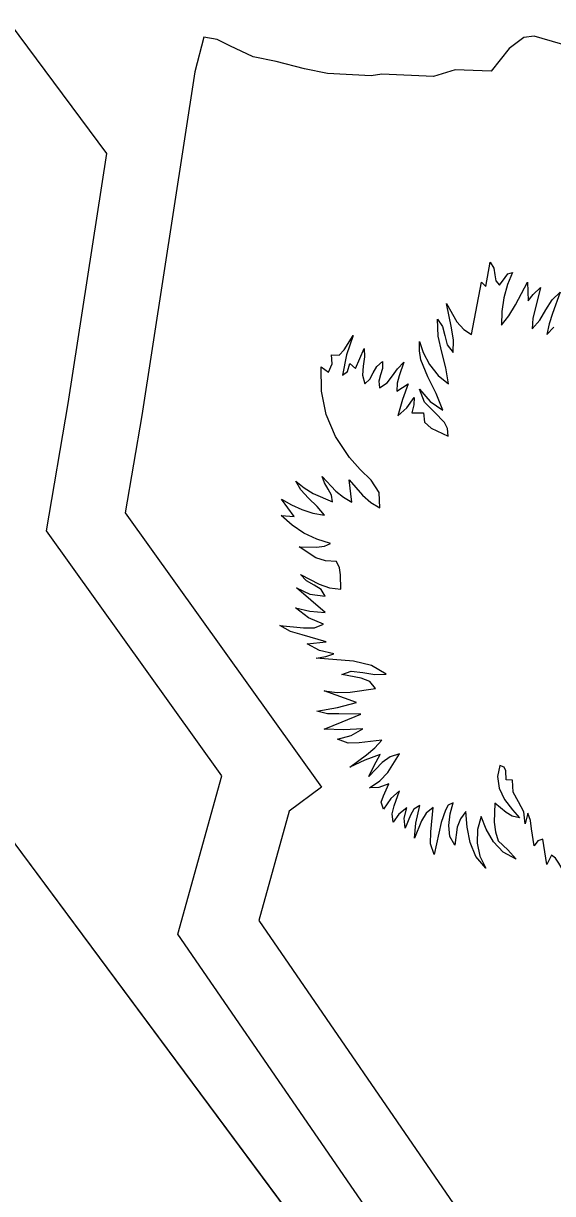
# Model space of a CAD drawing. Extents: x 1581789 to 1622364, y 1043167 to 1103486.
# Drawn here: x 1613237.679 to 1613239.457, y 1096102.495 to 1096106.425 of the extents above; entities that cross this region are included whole.
import ezdxf

# ---------------------------------------------------------------- set-up
doc = ezdxf.new("R2010")
doc.units = 0
doc.layers.add('RD_PD_PatLn2', color=7, linetype='Continuous')

msp = doc.modelspace()

# ---------------------------------------------------------------- linework, layer by layer
at = {"layer": 'RD_PD_PatLn2'}
for p, q in [((1613232.3373, 1096110.8158), (1613243.3679, 1096095.9769)), ((1613232.3431, 1096110.808), (1613243.3739, 1096095.9689)), ((1613238.2847, 1096106.3793), (1613238.2548, 1096106.2619)), ((1613238.3299, 1096106.3709), (1613238.2847, 1096106.3793)), ((1613238.3723, 1096106.3492), (1613238.3299, 1096106.3709)), ((1613239.3608, 1096106.3776), (1613239.3111, 1096106.3406)), ((1613239.3954, 1096106.3825), (1613239.3608, 1096106.3776)), ((1613239.6785, 1096106.2989), (1613239.3954, 1096106.3825)), ((1613238.4508, 1096106.3129), (1613238.3723, 1096106.3492)), ((1613239.3111, 1096106.3406), (1613239.2508, 1096106.2642)), ((1613238.5277, 1096106.2966), (1613238.4508, 1096106.3129)), ((1613238.623, 1096106.2723), (1613238.5277, 1096106.2966)), ((1613238.2548, 1096106.2619), (1613238.0764, 1096105.1079)), ((1613238.7002, 1096106.2562), (1613238.623, 1096106.2723)), ((1613238.8471, 1096106.2491), (1613238.7002, 1096106.2562)), ((1613238.8829, 1096106.2545), (1613238.8471, 1096106.2491)), ((1613239.0571, 1096106.2465), (1613238.8829, 1096106.2545)), ((1613239.1301, 1096106.2696), (1613239.0571, 1096106.2465)), ((1613239.2508, 1096106.2642), (1613239.1301, 1096106.2696)), ((1613239.2327, 1096105.5414), (1613239.2471, 1096105.6227)), ((1613239.184, 1096105.3802), (1613239.2181, 1096105.5555)), ((1613239.2181, 1096105.5555), (1613239.2327, 1096105.5414)), ((1613239.3723, 1096105.5554), (1613239.3747, 1096105.4929)), ((1613238.7945, 1096105.2655), (1613238.8237, 1096105.3329)), ((1613238.0764, 1096105.1079), (1613238.0207, 1096104.7816)), ((1613238.9842, 1096105.117), (1613239.0235, 1096105.1172)), ((1613238.7823, 1096104.817), (1613238.773, 1096104.8915)), ((1613238.589, 1096104.7692), (1613238.5462, 1096104.8267)), ((1613238.0207, 1096104.7816), (1613238.6805, 1096103.86)), ((1613238.6933, 1096104.4468), (1613238.5968, 1096104.5291)), ((1613238.6805, 1096103.86), (1613238.5722, 1096103.7794)), ((1613239.3223, 1096103.8839), (1613239.3007, 1096103.8844)), ((1613238.5722, 1096103.7794), (1613238.4697, 1096103.4121)), ((1613239.3218, 1096103.7834), (1613239.3453, 1096103.7573)), ((1613239.0828, 1096103.7412), (1613239.0586, 1096103.6335)), ((1613239.4535, 1096103.6313), (1613239.4371, 1096103.6004)), ((1613238.4697, 1096103.4121), (1613239.2767, 1096102.2393))]:
    msp.add_line(p, q, dxfattribs=at)
for points in [[(1613244.6861, 1096096.9443), (1613240.6105, 1096102.4213), (1613240.5809, 1096102.3818), (1613240.6761, 1096102.1644), (1613240.6107, 1096102.0451), (1613240.6379, 1096101.9408), (1613240.6291, 1096101.7839), (1613240.4474, 1096101.5703), (1613239.8406, 1096101.5965), (1613239.2487, 1096101.9904), (1613239.1408, 1096101.9958), (1613238.1974, 1096103.3667), (1613238.3457, 1096103.8981), (1613237.7564, 1096104.721), (1613237.8295, 1096105.1483), (1613237.9595, 1096105.9876), (1613233.6526, 1096111.7815)], [(1613239.2471, 1096105.6227), (1613239.2595, 1096105.6032), (1613239.2631, 1096105.5806), (1613239.2662, 1096105.5601), (1613239.279, 1096105.5463), (1613239.2975, 1096105.5717), (1613239.3069, 1096105.5836), (1613239.3222, 1096105.5888), (1613239.3059, 1096105.548), (1613239.2937, 1096105.5036), (1613239.2864, 1096105.4575), (1613239.2856, 1096105.4117), (1613239.3103, 1096105.4433), (1613239.3318, 1096105.4797), (1613239.3723, 1096105.5554)], [(1613239.3747, 1096105.4929), (1613239.3922, 1096105.5146), (1613239.4162, 1096105.5382), (1613239.399, 1096105.4698), (1613239.3908, 1096105.435), (1613239.3885, 1096105.3989), (1613239.414, 1096105.4278), (1613239.4346, 1096105.4626), (1613239.4556, 1096105.4965), (1613239.482, 1096105.5224), (1613239.457, 1096105.451), (1613239.4455, 1096105.4155), (1613239.4381, 1096105.3797), (1613239.4608, 1096105.4044)], [(1613239.0235, 1096105.1172), (1613239.027, 1096105.0857), (1613239.0488, 1096105.0653), (1613239.1064, 1096105.0392), (1613239.1036, 1096105.0642), (1613239.0933, 1096105.0847), (1613239.0607, 1096105.1191), (1613239.0268, 1096105.1524), (1613239.0102, 1096105.1966), (1613239.0455, 1096105.1547), (1613239.0879, 1096105.1256), (1613239.0656, 1096105.1825), (1613239.0373, 1096105.2378), (1613239.0147, 1096105.295), (1613239.0094, 1096105.3251), (1613239.01, 1096105.3567), (1613239.0219, 1096105.3194), (1613239.0436, 1096105.2796), (1613239.0727, 1096105.2426), (1613239.1072, 1096105.2147), (1613239.0982, 1096105.2682), (1613239.0843, 1096105.321), (1613239.0729, 1096105.3748), (1613239.0707, 1096105.4314), (1613239.0876, 1096105.407), (1613239.0946, 1096105.3764), (1613239.1028, 1096105.3452), (1613239.1225, 1096105.3199), (1613239.1236, 1096105.3614), (1613239.1175, 1096105.4026), (1613239.1002, 1096105.4844), (1613239.135, 1096105.4231), (1613239.1582, 1096105.3975), (1613239.184, 1096105.3802)], [(1613238.773, 1096104.8915), (1613238.8187, 1096104.8407), (1613238.8462, 1096104.8155), (1613238.8762, 1096104.7975), (1613238.8746, 1096104.8499), (1613238.8477, 1096104.8905), (1613238.8099, 1096104.9268), (1613238.7747, 1096104.9675), (1613238.7276, 1096105.0376), (1613238.6966, 1096105.1117), (1613238.6806, 1096105.1896), (1613238.6799, 1096105.2716), (1613238.7035, 1096105.2539), (1613238.7163, 1096105.2813), (1613238.7142, 1096105.3121), (1613238.7397, 1096105.3107), (1613238.7568, 1096105.3284), (1613238.787, 1096105.3766), (1613238.7647, 1096105.3123), (1613238.7507, 1096105.2433), (1613238.7683, 1096105.256), (1613238.7756, 1096105.2826), (1613238.7945, 1096105.2655)], [(1613238.8237, 1096105.3329), (1613238.8253, 1096105.3046), (1613238.8208, 1096105.2742), (1613238.8182, 1096105.2436), (1613238.8265, 1096105.2141), (1613238.843, 1096105.2305), (1613238.8544, 1096105.2514), (1613238.8668, 1096105.2727), (1613238.8852, 1096105.2893), (1613238.8858, 1096105.2661), (1613238.8791, 1096105.2449), (1613238.8729, 1096105.2237), (1613238.8758, 1096105.2009), (1613238.9007, 1096105.2182), (1613238.9191, 1096105.241), (1613238.9362, 1096105.2653), (1613238.9577, 1096105.2867), (1613238.9413, 1096105.2413), (1613238.9348, 1096105.2165), (1613238.934, 1096105.1902), (1613238.9721, 1096105.2143), (1613238.9522, 1096105.1617), (1613238.9372, 1096105.107), (1613238.9667, 1096105.1339), (1613238.9918, 1096105.1683), (1613238.9903, 1096105.1435), (1613238.9842, 1096105.117)], [(1613238.5462, 1096104.8267), (1613238.5794, 1096104.8078), (1613238.6147, 1096104.7921), (1613238.6518, 1096104.7802), (1613238.6901, 1096104.7734), (1613238.6663, 1096104.8022), (1613238.6372, 1096104.83), (1613238.6109, 1096104.8582), (1613238.5948, 1096104.8877), (1613238.6219, 1096104.8647), (1613238.652, 1096104.8464), (1613238.717, 1096104.8183), (1613238.7138, 1096104.84), (1613238.703, 1096104.8611), (1613238.6909, 1096104.8819), (1613238.6828, 1096104.9034), (1613238.7285, 1096104.8542), (1613238.754, 1096104.8333), (1613238.7823, 1096104.817)], [(1613238.5968, 1096104.5291), (1613238.6415, 1096104.508), (1613238.6929, 1096104.5009), (1613238.6793, 1096104.5236), (1613238.6558, 1096104.5385), (1613238.63, 1096104.5526), (1613238.6096, 1096104.5739), (1613238.6727, 1096104.5415), (1613238.7076, 1096104.5292), (1613238.7455, 1096104.5251), (1613238.7446, 1096104.5734), (1613238.7415, 1096104.5964), (1613238.7304, 1096104.6181), (1613238.6945, 1096104.62), (1613238.6619, 1096104.6303), (1613238.6051, 1096104.6666), (1613238.6634, 1096104.6663), (1613238.6902, 1096104.6688), (1613238.7105, 1096104.6784), (1613238.6645, 1096104.6928), (1613238.6215, 1096104.7132), (1613238.5815, 1096104.7396), (1613238.5453, 1096104.7721), (1613238.589, 1096104.7692)], [(1613238.8834, 1096104.0178), (1613238.8075, 1096104.0092), (1613238.7697, 1096104.0076), (1613238.7348, 1096104.0216), (1613238.7802, 1096104.0337), (1613238.8199, 1096104.0558), (1613238.7551, 1096104.0524), (1613238.6894, 1096104.0547), (1613238.7499, 1096104.0789), (1613238.8128, 1096104.1045), (1613238.7382, 1096104.1064), (1613238.701, 1096104.1057), (1613238.665, 1096104.1155), (1613238.7343, 1096104.1279), (1613238.7981, 1096104.1438), (1613238.6893, 1096104.1834), (1613238.733, 1096104.1777), (1613238.7766, 1096104.1793), (1613238.8623, 1096104.1915), (1613238.8425, 1096104.2142), (1613238.8134, 1096104.2254), (1613238.7486, 1096104.2383), (1613238.7802, 1096104.2489), (1613238.819, 1096104.2453), (1613238.8599, 1096104.2383), (1613238.8981, 1096104.2389), (1613238.8481, 1096104.2686), (1613238.7876, 1096104.283), (1613238.6625, 1096104.2926), (1613238.6946, 1096104.2991), (1613238.7219, 1096104.3077), (1613238.6737, 1096104.3189), (1613238.6325, 1096104.3414), (1613238.6957, 1096104.3485), (1613238.6154, 1096104.371), (1613238.5759, 1096104.3828), (1613238.541, 1096104.4025), (1613238.6201, 1096104.3949), (1613238.6573, 1096104.3951), (1613238.6874, 1096104.4071), (1613238.6365, 1096104.4287), (1613238.5928, 1096104.4618), (1613238.6417, 1096104.4508), (1613238.6933, 1096104.4468)], [(1613239.0586, 1096103.6335), (1613239.0473, 1096103.6699), (1613239.0477, 1096103.7097), (1613239.0557, 1096103.7916), (1613239.0322, 1096103.7729), (1613239.0169, 1096103.7466), (1613238.9926, 1096103.6887), (1613238.9977, 1096103.7394), (1613239.0112, 1096103.7984), (1613238.991, 1096103.7859), (1613238.9797, 1096103.7659), (1613238.9618, 1096103.7218), (1613238.9587, 1096103.7556), (1613238.9669, 1096103.7904), (1613238.9405, 1096103.7695), (1613238.9217, 1096103.7423), (1613238.9175, 1096103.7707), (1613238.9252, 1096103.7972), (1613238.9431, 1096103.8475), (1613238.9131, 1096103.8219), (1613238.8889, 1096103.7864), (1613238.8806, 1096103.8098), (1613238.8889, 1096103.8305), (1613238.9072, 1096103.8707), (1613238.8733, 1096103.8587), (1613238.842, 1096103.8579), (1613238.8763, 1096103.8809), (1613238.9038, 1096103.9088), (1613238.9424, 1096103.972), (1613238.9114, 1096103.9622), (1613238.8845, 1096103.9431), (1613238.8391, 1096103.8952), (1613238.8571, 1096103.9331), (1613238.8777, 1096103.9696), (1613238.826, 1096103.9503), (1613238.7759, 1096103.9271), (1613238.8316, 1096103.9685), (1613238.8602, 1096103.9915), (1613238.8834, 1096104.0178)], [(1613239.3007, 1096103.8844), (1613239.2999, 1096103.9146), (1613239.2941, 1096103.9273), (1613239.2795, 1096103.9331), (1613239.2718, 1096103.8954), (1613239.278, 1096103.8563), (1613239.2955, 1096103.8183), (1613239.3218, 1096103.7834)], [(1613239.4371, 1096103.6004), (1613239.4242, 1096103.6847), (1613239.4077, 1096103.6795), (1613239.3948, 1096103.6628), (1613239.3856, 1096103.7199), (1613239.3826, 1096103.748), (1613239.3737, 1096103.7722), (1613239.3649, 1096103.7366), (1613239.3607, 1096103.7775), (1613239.3425, 1096103.8109), (1613239.3249, 1096103.8435), (1613239.3223, 1096103.8839)], [(1613239.3453, 1096103.7573), (1613239.3213, 1096103.7623), (1613239.301, 1096103.7746), (1613239.2632, 1096103.8063), (1613239.2609, 1096103.7419), (1613239.2652, 1096103.7098), (1613239.2743, 1096103.6796), (1613239.3067, 1096103.6489), (1613239.3346, 1096103.6181), (1613239.2913, 1096103.6411), (1613239.2582, 1096103.6768), (1613239.2339, 1096103.7189), (1613239.2174, 1096103.7619), (1613239.2044, 1096103.7173), (1613239.2032, 1096103.672), (1613239.2127, 1096103.6284), (1613239.2322, 1096103.5877), (1613239.199, 1096103.6273), (1613239.1795, 1096103.6743), (1613239.1696, 1096103.7255), (1613239.1656, 1096103.7778), (1613239.1476, 1096103.754), (1613239.1363, 1096103.7257), (1613239.129, 1096103.665), (1613239.1119, 1096103.6942), (1613239.108, 1096103.7308), (1613239.1133, 1096103.77), (1613239.1234, 1096103.8067), (1613239.1059, 1096103.7995), (1613239.0967, 1096103.7822), (1613239.0828, 1096103.7412)], [(1613239.7044, 1096103.5096), (1613239.6829, 1096103.5111), (1613239.6659, 1096103.5205), (1613239.6323, 1096103.5395), (1613239.6306, 1096103.4959), (1613239.6478, 1096103.4572), (1613239.6217, 1096103.4901), (1613239.6021, 1096103.5287), (1613239.5843, 1096103.5682), (1613239.563, 1096103.6047), (1613239.5566, 1096103.5821), (1613239.5576, 1096103.5583), (1613239.5646, 1096103.5099), (1613239.5346, 1096103.5732), (1613239.5045, 1096103.6443), (1613239.4916, 1096103.6326), (1613239.4903, 1096103.6154), (1613239.4933, 1096103.5778), (1613239.4779, 1096103.6042), (1613239.4673, 1096103.6212), (1613239.4535, 1096103.6313)]]:
    msp.add_lwpolyline(points, dxfattribs=at)

doc.saveas('drawing.dxf')
